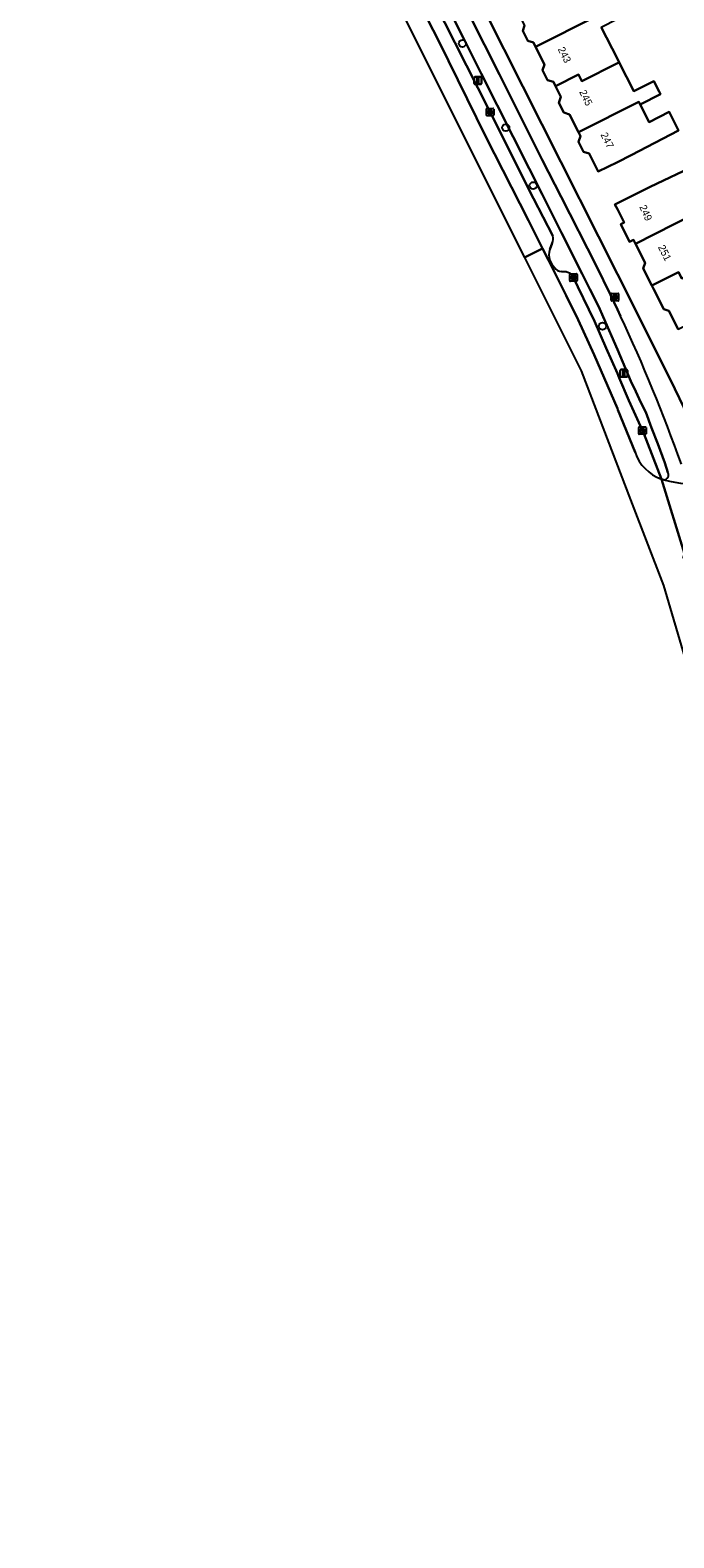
# Model space of a CAD drawing. Extents: x 162344 to 162869, y 381217 to 381818.
# Drawn here: x 162420 to 162507.7, y 381216.5 to 381421.8 of the extents above; entities that cross this region are included whole.
import ezdxf

# ---------------------------------------------------------------- set-up
doc = ezdxf.new("R2010")
doc.units = 0
for name, color, linetype in [('IMGEO_Berm_open', 7, 'Continuous'), ('IMGEO_Boom', 7, 'Continuous'), ('IMGEO_Brandkraan', 7, 'Continuous'), ('IMGEO_Erf', 7, 'Continuous'), ('IMGEO_Fietspad_open', 7, 'Continuous'), ('IMGEO_Kolk', 7, 'Continuous'), ('IMGEO_Lichtmast', 7, 'Continuous'), ('IMGEO_Pand', 7, 'Continuous'), ('IMGEO_Pand_nummerreeks', 7, 'Continuous'), ('IMGEO_Parkeervlak_open', 7, 'Continuous'), ('IMGEO_Rijbaan_lokaal_gesloten', 7, 'Continuous'), ('IMGEO_Rijbaan_regionaal_gesloten', 7, 'Continuous'), ('IMGEO_Voetpad_open', 7, 'Continuous')]:
    doc.layers.add(name, color=color, linetype=linetype)

msp = doc.modelspace()

# ---------------------------------------------------------------- linework, layer by layer
at = {"layer": 'IMGEO_Berm_open'}
for points in [[(162424.68, 381527.92), (162421.18, 381534.83), (162419.99, 381534.17), (162420.29, 381533.58), (162422.7, 381528.78), (162423.46, 381527.29), (162427.95, 381518.51), (162432.56, 381509.56), (162434.33, 381505.98), (162436.32, 381501.97), (162437.34, 381500), (162439.22, 381496.36), (162444.38, 381486.16), (162447.78, 381479.47), (162450.88, 381473.37), (162458.43, 381458.53), (162461.73, 381451.93), (162465.21, 381444.97), (162471.76, 381432.15), (162475.12, 381425.52), (162477.84, 381420.16), (162482.57, 381410.85), (162488.59, 381398.9), (162491.21, 381393.8)], [(162506.9, 381361.57), (162506.47, 381362.91), (162505.52, 381365.49), (162504.67, 381367.66), (162503.88, 381369.79), (162503.2, 381371.13), (162502.54, 381372.61), (162501.86, 381374.02), (162500, 381378.34), (162498.09, 381382.79), (162497.48, 381384.16), (162496.26, 381386.55), (162495.21, 381388.63), (162492.41, 381394.24), (162489.76, 381399.48), (162487.99, 381402.97), (162481.43, 381415.94), (162479.04, 381420.74), (162476.37, 381426.11)], [(162491.12, 381392.82), (162490.8, 381391.97)], [(162492.39, 381388.96), (162493.04, 381388.91)], [(162493.86, 381388.46), (162496.89, 381382.18), (162498.46, 381378.53), (162500, 381375.07), (162500.27, 381374.47), (162501.58, 381371.41), (162503.14, 381367.91), (162503.59, 381366.88), (162506, 381360.68), (162506.15, 381360.62), (162506.35, 381360.58)]]:
    msp.add_lwpolyline(points, dxfattribs=at)
for centre, radius, start, end in [((162489.5, 381393.46), 1.75, 338.2397, 11.0667), ((162492.72, 381391.26), 2.04, 159.6692, 201.1238), ((162494.29, 381391.88), 3.73, 201.3993, 219.8379), ((162492.45, 381390.2), 1.25, 214.6794, 267.4225), ((162492.87, 381387.6), 1.31, 40.5713, 82.6542), ((162506.28, 381361.27), 0.693, 275.356, 26.4472)]:
    msp.add_arc(centre, radius, start, end, dxfattribs=at)
at = {"layer": 'IMGEO_Boom'}
for centre in [(162478.89, 381420.02), (162484.79, 381408.55), (162488.54, 381400.66), (162497.98, 381381.52)]:
    msp.add_circle(centre, 0.489, dxfattribs=at)
at = {"layer": 'IMGEO_Brandkraan'}
for p, q in [((162499.18, 381385.04), (162499.18, 381385.89)), ((162499.25, 381385.97), (162500.1, 381385.97)), ((162500.1, 381384.97), (162499.25, 381384.97)), ((162499.43, 381385.46), (162499.43, 381385.47)), ((162499.87, 381385.42), (162499.47, 381385.42)), ((162499.48, 381385.51), (162499.88, 381385.51)), ((162499.66, 381385.75), (162499.69, 381385.75)), ((162499.69, 381385.19), (162499.66, 381385.19)), ((162499.92, 381385.47), (162499.92, 381385.46)), ((162500.18, 381385.89), (162500.18, 381385.04))]:
    msp.add_line(p, q, dxfattribs=at)
for points in [[(162499.18, 381385.04), (162499.18, 381385.89)], [(162499.25, 381385.97), (162500.1, 381385.97)], [(162500.1, 381384.97), (162499.25, 381384.97)], [(162500.18, 381385.89), (162500.18, 381385.04)]]:
    msp.add_lwpolyline(points, dxfattribs=at)
for centre, radius, start, end in [((162499.25, 381385.89), 0.0765, 91.552, 178.448), ((162499.25, 381385.89), 0.0765, 91.552, 178.448), ((162499.25, 381385.04), 0.0765, 181.552, 268.448), ((162499.25, 381385.04), 0.0765, 181.552, 268.448), ((162499.48, 381385.47), 0.0403, 85.8775, 175.7526), ((162499.47, 381385.46), 0.0366, 178.938, 274.7102), ((162499.88, 381385.47), 0.043, 264.8664, 352.4533), ((162499.88, 381385.47), 0.0386, 1.7309, 96.639), ((162500.1, 381385.89), 0.0765, 1.552, 88.448), ((162500.1, 381385.89), 0.0765, 1.552, 88.448), ((162500.1, 381385.04), 0.0765, 271.552, 358.448), ((162500.1, 381385.04), 0.0765, 271.552, 358.448)]:
    msp.add_arc(centre, radius, start, end, dxfattribs=at)
for centre, major_axis, ratio, start_param, end_param in [((162499.66, 381385.47), (-0.387, 0.002), 0.722429, 4.712389, 7.853982), ((162499.69, 381385.47), (-0.39, 0.002), 0.717154, 1.570796, 4.712389)]:
    msp.add_ellipse(centre, major_axis=major_axis, ratio=ratio, start_param=start_param, end_param=end_param, dxfattribs=at)
at = {"layer": 'IMGEO_Erf'}
for points in [[(162469.08, 381449.94), (162500, 381388.59), (162507.25, 381374.21), (162509.67, 381369.23)], [(162497.81, 381422.24), (162500, 381417.91), (162500.24, 381417.44), (162502.23, 381413.51), (162504.97, 381414.89), (162505.69, 381413.46), (162505.88, 381413.09), (162503.12, 381411.7), (162504.33, 381409.32), (162507.04, 381410.69), (162508.32, 381408.16), (162501.87, 381404.79), (162500, 381403.85), (162497.4, 381402.56), (162496.14, 381405.03), (162495.39, 381405.28), (162494.71, 381406.62), (162494.96, 381407.39), (162494.69, 381407.92), (162493.46, 381410.35), (162492.71, 381410.6), (162492.04, 381411.91), (162492.32, 381412.74), (162491.58, 381414.2), (162491.29, 381414.78), (162490.49, 381415.04), (162489.82, 381416.36), (162490.08, 381417.16), (162488.87, 381419.55), (162488.57, 381420.13), (162487.81, 381420.38), (162487.13, 381421.73), (162487.37, 381422.46)], [(162508.27, 381381.11), (162507.02, 381383.59), (162506.34, 381383.81), (162504.93, 381386.6), (162504.7, 381387.05), (162503.52, 381389.39), (162503.77, 381390.15), (162502.46, 381392.73), (162502.19, 381393.27), (162501.67, 381393.01), (162500.46, 381395.39), (162500.92, 381395.62), (162500, 381397.43), (162499.67, 381398.08), (162500, 381398.25), (162504.46, 381400.5), (162510.77, 381403.49)]]:
    msp.add_lwpolyline(points, dxfattribs=at)
at = {"layer": 'IMGEO_Fietspad_open'}
for points in [[(162472.08, 381439.47), (162465.14, 381453.15), (162464.95, 381453.52), (162462.98, 381452.54), (162469.64, 381439.25), (162476.37, 381426.11), (162479.04, 381420.74), (162481.43, 381415.94), (162487.99, 381402.97), (162489.76, 381399.48), (162492.41, 381394.24), (162495.21, 381388.63), (162496.26, 381386.55), (162497.48, 381384.16), (162498.09, 381382.79), (162500, 381378.34), (162501.86, 381374.02), (162502.54, 381372.61), (162503.2, 381371.13), (162503.88, 381369.79), (162504.67, 381367.66), (162505.52, 381365.49), (162506.47, 381362.91), (162506.9, 381361.57)], [(162500.43, 381382.9), (162500, 381383.79), (162499.05, 381385.78), (162497.1, 381389.76), (162492.35, 381399.13), (162489.76, 381404.17), (162483.96, 381415.81), (162477.87, 381427.87), (162472.08, 381439.47)]]:
    msp.add_lwpolyline(points, dxfattribs=at)
for centre, radius, start, end in [((162288.95, 381284.2), 233.38, 19.6646, 25.0187), ((162506.28, 381361.27), 0.693, 275.356, 26.4472), ((162511.39, 381381.2), 21.24, 256.2687, 272.7776)]:
    msp.add_arc(centre, radius, start, end, dxfattribs=at)
at = {"layer": 'IMGEO_Kolk'}
for p, q in [((162482.16, 381410.24), (162482.16, 381411.09)), ((162482.24, 381411.16), (162483.09, 381411.16)), ((162483.09, 381410.16), (162482.24, 381410.16)), ((162482.42, 381410.66), (162482.42, 381410.67)), ((162482.46, 381410.71), (162482.86, 381410.71)), ((162482.86, 381410.62), (162482.46, 381410.62)), ((162482.65, 381410.94), (162482.68, 381410.94)), ((162482.67, 381410.38), (162482.65, 381410.38)), ((162482.91, 381410.67), (162482.91, 381410.66)), ((162483.16, 381411.09), (162483.16, 381410.24)), ((162493.59, 381388.64), (162494.45, 381388.64)), ((162493.52, 381387.72), (162493.52, 381388.57)), ((162494.45, 381387.64), (162493.59, 381387.64)), ((162493.78, 381388.14), (162493.78, 381388.15)), ((162493.82, 381388.19), (162494.22, 381388.19)), ((162494.22, 381388.1), (162493.82, 381388.1)), ((162494.01, 381388.42), (162494.03, 381388.42)), ((162494.03, 381387.86), (162494.01, 381387.86)), ((162494.26, 381388.15), (162494.26, 381388.14)), ((162494.52, 381388.57), (162494.52, 381387.72)), ((162502.91, 381366.87), (162502.91, 381367.72)), ((162502.99, 381367.8), (162503.84, 381367.8)), ((162503.84, 381366.79), (162502.99, 381366.79)), ((162503.17, 381367.29), (162503.17, 381367.3)), ((162503.21, 381367.34), (162503.61, 381367.34)), ((162503.61, 381367.25), (162503.21, 381367.25)), ((162503.4, 381367.57), (162503.42, 381367.57)), ((162503.42, 381367.02), (162503.4, 381367.02)), ((162503.65, 381367.3), (162503.65, 381367.29)), ((162503.91, 381367.72), (162503.91, 381366.87))]:
    msp.add_line(p, q, dxfattribs=at)
for points in [[(162482.16, 381410.24), (162482.16, 381411.09)], [(162482.24, 381411.16), (162483.09, 381411.16)], [(162483.09, 381410.16), (162482.24, 381410.16)], [(162483.16, 381411.09), (162483.16, 381410.24)], [(162493.59, 381388.64), (162494.45, 381388.64)], [(162493.52, 381387.72), (162493.52, 381388.57)], [(162494.45, 381387.64), (162493.59, 381387.64)], [(162494.52, 381388.57), (162494.52, 381387.72)], [(162502.91, 381366.87), (162502.91, 381367.72)], [(162502.99, 381367.8), (162503.84, 381367.8)], [(162503.84, 381366.79), (162502.99, 381366.79)], [(162503.91, 381367.72), (162503.91, 381366.87)]]:
    msp.add_lwpolyline(points, dxfattribs=at)
for centre, radius, start, end in [((162482.24, 381411.09), 0.0765, 91.552, 178.448), ((162482.24, 381411.09), 0.0765, 91.552, 178.448), ((162482.24, 381410.24), 0.0765, 181.552, 268.448), ((162482.24, 381410.24), 0.0765, 181.552, 268.448), ((162482.46, 381410.67), 0.0403, 85.8775, 175.7526), ((162482.46, 381410.66), 0.0366, 178.938, 274.7102), ((162482.87, 381410.67), 0.0386, 1.7309, 96.639), ((162482.86, 381410.66), 0.043, 264.8664, 352.4533), ((162483.09, 381411.09), 0.0765, 1.552, 88.448), ((162483.09, 381411.09), 0.0765, 1.552, 88.448), ((162483.09, 381410.24), 0.0765, 271.552, 358.448), ((162483.09, 381410.24), 0.0765, 271.552, 358.448), ((162493.6, 381388.57), 0.0765, 91.552, 178.448), ((162493.6, 381388.57), 0.0765, 91.552, 178.448), ((162494.44, 381388.57), 0.0765, 1.552, 88.448), ((162494.44, 381388.57), 0.0765, 1.552, 88.448), ((162493.6, 381387.72), 0.0765, 181.552, 268.448), ((162493.6, 381387.72), 0.0765, 181.552, 268.448), ((162493.82, 381388.15), 0.0403, 85.8775, 175.7526), ((162493.82, 381388.14), 0.0366, 178.938, 274.7102), ((162494.22, 381388.15), 0.0386, 1.7309, 96.639), ((162494.22, 381388.14), 0.043, 264.8664, 352.4533), ((162494.44, 381387.72), 0.0765, 271.552, 358.448), ((162494.44, 381387.72), 0.0765, 271.552, 358.448), ((162502.99, 381367.72), 0.0765, 91.552, 178.448), ((162502.99, 381367.72), 0.0765, 91.552, 178.448), ((162502.99, 381366.87), 0.0765, 181.552, 268.448), ((162502.99, 381366.87), 0.0765, 181.552, 268.448), ((162503.21, 381367.3), 0.0403, 85.8775, 175.7526), ((162503.21, 381367.29), 0.0366, 178.938, 274.7102), ((162503.62, 381367.3), 0.0386, 1.7309, 96.639), ((162503.61, 381367.29), 0.043, 264.8664, 352.4533), ((162503.84, 381367.72), 0.0765, 1.552, 88.448), ((162503.84, 381367.72), 0.0765, 1.552, 88.448), ((162503.84, 381366.87), 0.0765, 271.552, 358.448), ((162503.84, 381366.87), 0.0765, 271.552, 358.448)]:
    msp.add_arc(centre, radius, start, end, dxfattribs=at)
for centre, major_axis, ratio, start_param, end_param in [((162482.65, 381410.66), (-0.387, 0.002), 0.722429, 4.712389, 7.853982), ((162482.67, 381410.66), (-0.39, 0.002), 0.717154, 1.570796, 4.712389), ((162494.01, 381388.14), (-0.387, 0.002), 0.722429, 4.712389, 7.853982), ((162494.03, 381388.14), (-0.39, 0.002), 0.717154, 1.570796, 4.712389), ((162503.4, 381367.29), (-0.387, 0.002), 0.722429, 4.712389, 7.853982), ((162503.42, 381367.29), (-0.39, 0.002), 0.717154, 1.570796, 4.712389)]:
    msp.add_ellipse(centre, major_axis=major_axis, ratio=ratio, start_param=start_param, end_param=end_param, dxfattribs=at)
at = {"layer": 'IMGEO_Lichtmast'}
for p, q in [((162480.5, 381414.56), (162480.5, 381415.36)), ((162480.5, 381415.36), (162480.5, 381414.56)), ((162480.6, 381415.46), (162481.39, 381415.46)), ((162481.39, 381415.46), (162480.6, 381415.46)), ((162481.49, 381415.36), (162481.49, 381414.56)), ((162481.49, 381414.56), (162481.49, 381415.36)), ((162481.39, 381414.46), (162480.6, 381414.46)), ((162480.6, 381414.46), (162481.39, 381414.46)), ((162500.39, 381374.7), (162500.39, 381375.5)), ((162500.39, 381375.5), (162500.39, 381374.7)), ((162500.49, 381375.6), (162501.28, 381375.6)), ((162501.28, 381375.6), (162500.49, 381375.6)), ((162501.28, 381374.6), (162500.49, 381374.6)), ((162500.49, 381374.6), (162501.28, 381374.6)), ((162501.38, 381375.5), (162501.38, 381374.7)), ((162501.38, 381374.7), (162501.38, 381375.5))]:
    msp.add_line(p, q, dxfattribs=at)
for points in [[(162480.92, 381415.34), (162481.07, 381415.34), (162481.07, 381414.59), (162480.92, 381414.59), (162480.92, 381415.34)], [(162500.81, 381375.48), (162500.96, 381375.48), (162500.96, 381374.73), (162500.81, 381374.73), (162500.81, 381375.48)]]:
    msp.add_lwpolyline(points, dxfattribs=at)
for centre, start, end in [((162480.6, 381415.36), 90, 180), ((162480.6, 381415.36), 90, 180), ((162481.39, 381415.36), 0, 90), ((162481.39, 381415.36), 360, 90), ((162480.6, 381414.56), 180, 270), ((162480.6, 381414.56), 180, 270), ((162481.39, 381414.56), 270, 0), ((162481.39, 381414.56), 270, 0), ((162500.49, 381375.5), 90, 180), ((162500.49, 381375.5), 90, 180), ((162500.49, 381374.7), 180, 270), ((162500.49, 381374.7), 180, 270), ((162501.28, 381375.5), 0, 90), ((162501.28, 381375.5), 360, 90), ((162501.28, 381374.7), 270, 0), ((162501.28, 381374.7), 270, 0)]:
    msp.add_arc(centre, 0.1, start, end, dxfattribs=at)
at = {"layer": 'IMGEO_Pand'}
for points in [[(162495.65, 381426.46), (162498.36, 381427.83), (162497.21, 381430.1), (162499.48, 381431.27), (162498.69, 381432.81), (162498.22, 381433.74), (162492.32, 381430.8), (162493.46, 381428.55), (162490.6, 381427.15), (162486.13, 381424.89), (162487.37, 381422.46), (162487.13, 381421.73), (162487.81, 381420.38), (162488.57, 381420.13), (162488.87, 381419.55), (162497.06, 381423.68), (162496.96, 381423.89)], [(162497.81, 381422.24), (162500, 381423.35), (162500.54, 381423.62), (162501.87, 381424.29), (162502.41, 381423.23), (162506.61, 381425.34), (162505.34, 381427.85), (162499.8, 381425.06), (162499.56, 381424.94), (162497.06, 381423.68), (162488.87, 381419.55), (162490.08, 381417.16), (162489.82, 381416.36), (162490.49, 381415.04), (162491.29, 381414.78), (162491.58, 381414.2), (162494.71, 381415.77), (162495.16, 381414.88), (162500, 381417.32), (162500.24, 381417.44), (162500, 381417.91)], [(162500.24, 381417.44), (162500, 381417.32), (162495.16, 381414.88), (162494.71, 381415.77), (162491.58, 381414.2), (162492.32, 381412.74), (162492.04, 381411.91), (162492.71, 381410.6), (162493.46, 381410.35), (162494.69, 381407.92), (162502.93, 381412.07), (162503.12, 381411.7), (162505.88, 381413.09), (162505.69, 381413.46), (162504.97, 381414.89), (162502.23, 381413.51)], [(162507.04, 381410.69), (162504.33, 381409.32), (162503.12, 381411.7), (162502.93, 381412.07), (162494.69, 381407.92), (162494.96, 381407.39), (162494.71, 381406.62), (162495.39, 381405.28), (162496.14, 381405.03), (162497.4, 381402.56), (162500, 381403.85), (162501.87, 381404.79), (162508.32, 381408.16)], [(162513.44, 381398.29), (162513.22, 381398.73), (162511.98, 381401.11), (162510.77, 381403.49), (162504.46, 381400.5), (162500, 381398.25), (162499.67, 381398.08), (162500, 381397.43), (162500.92, 381395.62), (162500.46, 381395.39), (162501.67, 381393.01), (162502.19, 381393.27), (162502.46, 381392.73), (162513.11, 381398.12)], [(162502.46, 381392.73), (162503.77, 381390.15), (162503.52, 381389.39), (162504.7, 381387.05), (162508.34, 381388.89), (162508.79, 381388), (162513.66, 381390.47), (162513.44, 381390.92), (162513.56, 381390.98), (162511.28, 381395.49), (162514.13, 381396.93), (162513.44, 381398.29), (162513.11, 381398.12)], [(162513.56, 381390.98), (162513.44, 381390.92), (162513.66, 381390.47), (162508.79, 381388), (162508.34, 381388.89), (162504.7, 381387.05), (162504.93, 381386.6), (162506.34, 381383.81), (162507.02, 381383.59), (162508.27, 381381.11), (162518.98, 381386.54), (162523.93, 381388.92), (162523.86, 381389.07), (162523.05, 381390.62), (162518.48, 381388.31), (162518.58, 381388.11), (162515.74, 381386.68)]]:
    msp.add_lwpolyline(points, close=True, dxfattribs=at)
at = {"layer": 'IMGEO_Parkeervlak_open'}
for points in [[(162491.21, 381393.8), (162488.59, 381398.9), (162482.57, 381410.85), (162477.84, 381420.16), (162475.12, 381425.52), (162471.76, 381432.15), (162465.21, 381444.97), (162461.73, 381451.93)], [(162467.62, 381435.98), (162475.71, 381420.23), (162482.09, 381407.3), (162487.91, 381395.91), (162489.82, 381392.1), (162490.63, 381390.5), (162491.27, 381389.22), (162493.02, 381385.69), (162494.65, 381382.36), (162496.84, 381377.63), (162500, 381370.32), (162500.08, 381370.14), (162502.43, 381364.36)], [(162490.8, 381391.97), (162491.12, 381392.82)], [(162493.04, 381388.91), (162492.39, 381388.96)], [(162506, 381360.68), (162503.59, 381366.88), (162503.14, 381367.91), (162501.58, 381371.41), (162500.27, 381374.47), (162500, 381375.07), (162498.46, 381378.53), (162496.89, 381382.18), (162493.86, 381388.46)]]:
    msp.add_lwpolyline(points, dxfattribs=at)
for centre, radius, start, end in [((162489.5, 381393.46), 1.75, 338.2397, 11.0667), ((162492.72, 381391.26), 2.04, 159.6692, 201.1238), ((162494.29, 381391.88), 3.73, 201.3993, 219.8379), ((162492.45, 381390.2), 1.25, 214.6794, 267.4225), ((162492.87, 381387.6), 1.31, 40.5713, 82.6542), ((162507.97, 381366.17), 5.83, 198.0212, 250.2432)]:
    msp.add_arc(centre, radius, start, end, dxfattribs=at)
at = {"layer": 'IMGEO_Rijbaan_lokaal_gesloten'}
msp.add_lwpolyline([(162506.35, 381360.58), (162506.15, 381360.62), (162506, 381360.68), (162509.17, 381350.51)], dxfattribs=at)
msp.add_arc((162511.39, 381381.2), 21.24, 256.2687, 272.7776, dxfattribs=at)
at = {"layer": 'IMGEO_Rijbaan_regionaal_gesloten'}
for points in [[(162458.54, 381448.41), (162487.34, 381390.85), (162489.82, 381392.1), (162487.91, 381395.91), (162482.09, 381407.3), (162475.71, 381420.23), (162467.62, 381435.98)], [(162502.43, 381364.36), (162500.08, 381370.14), (162500, 381370.32), (162496.84, 381377.63), (162494.65, 381382.36), (162493.02, 381385.69), (162491.27, 381389.22), (162490.63, 381390.5), (162489.82, 381392.1), (162487.34, 381390.85), (162495.05, 381375.44), (162501.8, 381357.87), (162506.29, 381346.19), (162526.53, 381277.42), (162529.09, 381267.1), (162541.62, 381216.51)], [(162508.95, 381349.88), (162509.17, 381350.51), (162506, 381360.68)]]:
    msp.add_lwpolyline(points, dxfattribs=at)
msp.add_arc((162507.97, 381366.17), 5.83, 198.0212, 250.2432, dxfattribs=at)
at = {"layer": 'IMGEO_Voetpad_open'}
for points in [[(162469.08, 381449.94), (162466.79, 381454.43), (162464.95, 381453.52), (162465.14, 381453.15), (162472.08, 381439.47), (162477.87, 381427.87), (162483.96, 381415.81), (162489.76, 381404.17), (162492.35, 381399.13), (162497.1, 381389.76), (162499.05, 381385.78), (162500, 381383.79), (162500.43, 381382.9)], [(162512.42, 381359.99), (162513.32, 381360.05), (162509.67, 381369.23), (162507.25, 381374.21), (162500, 381388.59), (162469.08, 381449.94)]]:
    msp.add_lwpolyline(points, dxfattribs=at)
msp.add_arc((162288.95, 381284.2), 233.38, 19.6646, 25.0187, dxfattribs=at)

# ---------------------------------------------------------------- texts
at = {"layer": 'IMGEO_Pand_nummerreeks'}
for s, rotation, p in [('243', 296.8887, (162491.85, 381419.24)), ('245', 296.3387, (162494.78, 381413.41)), ('247', 296.8085, (162497.67, 381407.6)), ('249', 294.0647, (162502.97, 381397.77)), ('251', 296.8292, (162505.51, 381392.28))]:
    msp.add_text(s, height=1, rotation=rotation, dxfattribs=at).set_placement(p)

doc.saveas('drawing.dxf')
